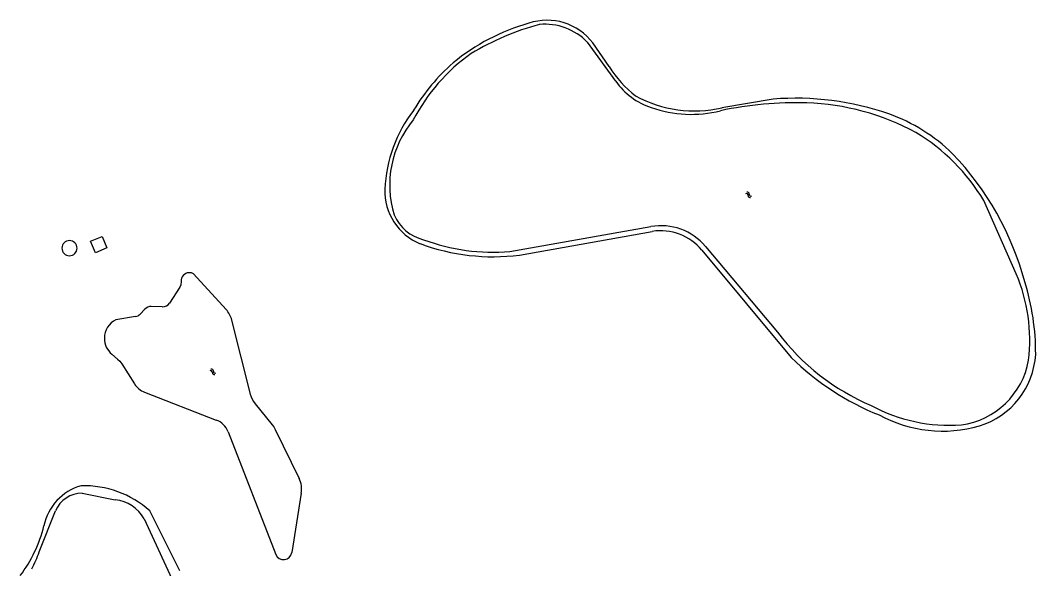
# Model space of a CAD drawing. Extents: x 126000 to 131009, y 393000 to 395500.
# Drawn here: x 127212.5 to 127456.9, y 395129.4 to 395261.6 of the extents above; entities that cross this region are included whole.
import ezdxf

# ---------------------------------------------------------------- set-up
doc = ezdxf.new("R2010")
doc.units = 0
for name, color, linetype in [('gg-bbg-gedigitaliseerde bijgebouw', 7, 'Continuous'), ('gg-kntw-bovenkant insteek waterloop', 7, 'Continuous'), ('gg-kntw-waterlijn', 7, 'Continuous'), ('gt-symb-watersymbool', 7, 'Continuous')]:
    doc.layers.add(name, color=color, linetype=linetype)

# ---------------------------------------------------------------- blocks, each defined once
blk = doc.blocks.new('gt0-WA')
at = {"layer": 'gt-symb-watersymbool'}
for centre, start, end in [((-0.32, 0.02), 28.0725, 151.9275), ((0.43, 0.42), 208.0725, 331.9275), ((-0.32, -0.43), 28.0725, 151.9275), ((0.43, -0.03), 208.0725, 331.9275)]:
    blk.add_arc(centre, 0.425, start, end, dxfattribs=at)

msp = doc.modelspace()

# ---------------------------------------------------------------- linework, layer by layer
at = {"layer": 'gg-bbg-gedigitaliseerde bijgebouw'}
msp.add_lwpolyline([(127229.39, 395208.31), (127232.16, 395209.46), (127233.31, 395206.69), (127230.53, 395205.54), (127229.39, 395208.31)], dxfattribs=at)
for start, end in [(22.4894, 202.4894), (202.4894, 22.4894)]:
    msp.add_arc((127224.29, 395206.64), 1.82, start, end, dxfattribs=at)
at = {"layer": 'gg-kntw-bovenkant insteek waterloop'}
for p, q in [((127354.2, 395250.4), (127350.32, 395256.11)), ((127393.71, 395242.55), (127381.4, 395240.49)), ((127332.65, 395204.97), (127364.6, 395210.69)), ((127376.57, 395206.13), (127398.09, 395180.25)), ((127242.43, 395191.94), (127241.32, 395190.75)), ((127246.63, 395192.49), (127243.96, 395192.58)), ((127240.17, 395190.14), (127235.49, 395189.39)), ((127267.84, 395171.44), (127263.38, 395189.3)), ((127232.69, 395184.95), (127232.69, 395184.9)), ((127242.38, 395171.92), (127259.63, 395165.22)), ((127262.48, 395162.37), (127273.96, 395132.84)), ((127280.11, 395147.55), (127277.8, 395133.25)), ((127250.89, 395128.83), (127243.63, 395143.32))]:
    msp.add_line(p, q, dxfattribs=at)
for points in [[(127251.15, 395198.62), (127251.1, 395197.82), (127250.85, 395197.25), (127248.39, 395193.41)], [(127261.98, 395191.89), (127254.16, 395200.44), (127253.63, 395200.66), (127253.05, 395200.71)], [(127234.49, 395181.06), (127235.86, 395179.92), (127236.41, 395179.38), (127236.88, 395178.76), (127239.97, 395173.9)], [(127269, 395169.12), (127273.07, 395164.09), (127273.46, 395163.54), (127273.8, 395162.95), (127279.58, 395151.15)]]:
    msp.add_lwpolyline(points, dxfattribs=at)
for centre, radius, start, end in [((127348.15, 395213.38), 49.27, 105.6039, 129.7103), ((127339.31, 395247.71), 13.85, 37.3316, 108.5929), ((127347.68, 395215.69), 47.21, 131.0674, 149.1234), ((127377.99, 395265.49), 28.17, 212.3993, 231.8886), ((127374.73, 395269.22), 29.49, 241.383, 283.0786), ((127399.19, 395174.38), 68.39, 70.8835, 94.5928), ((127333.52, 395219.56), 33.3, 142.3227, 177.7806), ((127406.81, 395198.34), 43.26, 45.8681, 70.0339), ((127384.84, 395179.74), 71.97, 15.1084, 43.6281), ((127313.94, 395220.39), 13.71, 178.0912, 247.5573), ((127366.6, 395197.96), 12.88, 39.3206, 98.9307), ((127326.32, 395255.33), 50.76, 249.702, 277.1644), ((127253.15, 395198.72), 2, 92.8443, 182.8863), ((127398.61, 395181.25), 58.32, 359.8092, 17.2045), ((127243.89, 395190.57), 2, 88.1098, 136.9703), ((127246.7, 395194.49), 2, 268.1087, 327.3517), ((127257.56, 395187.84), 6, 14.0294, 42.4588), ((127237.69, 395184.9), 5, 116.134, 179.4081), ((127239.85, 395192.13), 2.01, 279.212, 316.881), ((127237.69, 395184.9), 5, 180.0123, 230.1684), ((127443.22, 395226.18), 64.39, 225.4973, 248.1168), ((127437.62, 395182.25), 19.35, 287.3453, 356.4385), ((127244.18, 395176.57), 4.99, 212.4031, 248.8189), ((127273.67, 395172.91), 6.02, 194.0619, 218.9496), ((127257.82, 395160.56), 5, 21.256, 68.7641), ((127434.55, 395194.76), 32.21, 241.5866, 285.9303), ((127274.19, 395148.51), 6, 350.8448, 26.0935), ((127230.56, 395137.16), 12.69, 105.9619, 168.2547), ((127227.79, 395125.62), 23.76, 48.1626, 91.7346), ((127185.9, 395147.6), 33.17, 323.1581, 346.3137), ((127275.83, 395133.57), 2, 201.257, 350.8169)]:
    msp.add_arc(centre, radius, start, end, dxfattribs=at)
at = {"layer": 'gg-kntw-waterlijn'}
for p, q in [((127355.85, 395246.89), (127348.98, 395256.29)), ((127452.26, 395200.43), (127444.45, 395218.09)), ((127330.34, 395205.8), (127364.3, 395211.83)), ((127377.4, 395207.04), (127394.78, 395186.37)), ((127227.36, 395147.61), (127235.31, 395145.95)), ((127216.96, 395133.41), (127220.91, 395143.31)), ((127242.26, 395141.41), (127251.25, 395122))]:
    msp.add_line(p, q, dxfattribs=at)
for centre, radius, start, end in [((127354.89, 395196.82), 66.08, 105.3269, 120.8202), ((127338.68, 395246.2), 14.41, 44.4119, 95.0226), ((127346.94, 395216.94), 44.87, 125.2626, 152.6682), ((127369.31, 395256.04), 16.28, 214.2023, 252.3423), ((127373.96, 395267.54), 28.66, 250.4687, 284.2841), ((127399.48, 395151.6), 90.08, 88.5231, 101.8195), ((127399.82, 395182.36), 59.32, 61.5257, 88.0847), ((127325.8, 395221.88), 24.41, 140.0918, 197.219), ((127403.28, 395193.44), 47.99, 30.9052, 58.8536), ((127312.05, 395218.76), 10.41, 203.2186, 256.1469), ((127366.77, 395198.28), 13.77, 39.4899, 100.3649), ((127326.49, 395254.79), 49.14, 249.8415, 274.4833), ((127414.34, 395184.44), 41.16, 353.2918, 22.8604), ((127438.75, 395219.34), 54.96, 216.873, 247.0653), ((127436.44, 395182.95), 19.07, 277.7973, 349.9805), ((127436.1, 395203.19), 39.24, 241.4317, 274.2804), ((127227.49, 395140.43), 7.19, 91.0758, 156.3618), ((127234.48, 395137.1), 8.89, 28.9764, 84.6616), ((127196.28, 395139.88), 21.67, 331.021, 342.6333)]:
    msp.add_arc(centre, radius, start, end, dxfattribs=at)

# ---------------------------------------------------------------- block references
at = {"layer": 'gt-symb-watersymbool', "rotation": -36.37706752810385}
for p in [(127387.79, 395219.52), (127258.78, 395176.85)]:
    msp.add_blockref('gt0-WA', p, dxfattribs=at)

doc.saveas('drawing.dxf')
